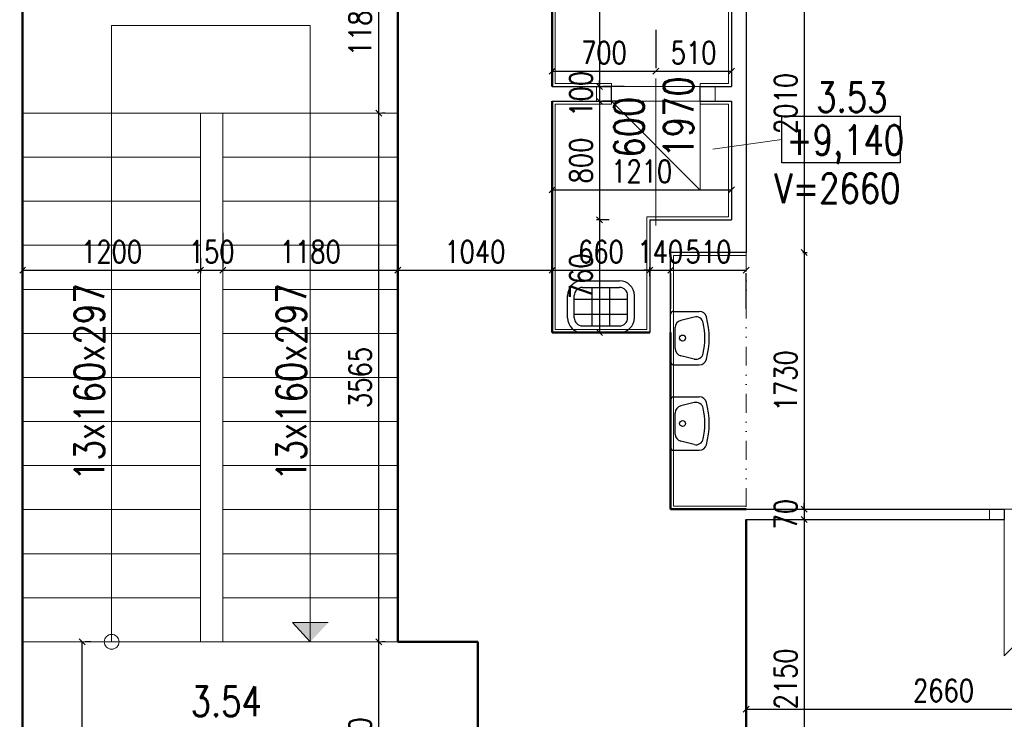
# Model space of a CAD drawing. Header units: millimetres. Extents: x -238874 to 551972, y -298952 to 658415.
# Tile 602 of 656: x 69868 to 76508, y 297889 to 302607. Entities that reach past the tile are written whole.
import ezdxf

# ---------------------------------------------------------------- set-up
doc = ezdxf.new("R2010")
doc.units = ezdxf.units.MM
doc.header["$LTSCALE"] = 20
doc.linetypes.add('DIVIDE2', pattern=[15.875, 6.35, -3.175, 0, -3.175, 0, -3.175])
for name, color, linetype in [('ALP', 141, 'Continuous'), ('CZ', 255, 'Continuous'), ('KOTY', 8, 'Continuous'), ('ODPADY', 42, 'Continuous'), ('ZDP', 50, 'Continuous')]:
    doc.layers.add(name, color=color, linetype=linetype)
doc.layers.add('NOSNÉ', color=8, linetype='Continuous', lineweight=50)
doc.layers.add('PRUCHODY', color=7, linetype='Continuous', lineweight=18)
doc.styles.add('SIMPLEX', font='SIMPLEX.shx', dxfattribs={"width": 0.8, "bigfont": 'CAD13.shx'})
doc.styles.get("Standard").update_dxf_attribs({"font": 'simplex.shx', "width": 0.8})
doc.dimstyles.new('CKA', dxfattribs={"dimtxt": 200, "dimasz": 40, "dimexe": 20, "dimexo": 0.2, "dimgap": 50, "dimtad": 1, "dimdec": 0, "dimrnd": 1, "dimzin": 0, "dimdsep": 46, "dimtxsty": 'Standard', "dimblk1": 'OBLIQUE', "dimblk2": 'OBLIQUE', "dimsah": 1, "dimcen": 0.09, "dimclrd": 253, "dimclre": 253, "dimclrt": 253, "dimadec": 0, "dimazin": 0, "dimtfac": 1, "dimtdec": 0, "dimtix": 1, "dimtmove": 2, "dimatfit": 3, "dimfxl": 1, "dimtolj": 1, "dimtzin": 0, "dimarcsym": 0})

# ---------------------------------------------------------------- blocks, each defined once
blk = doc.blocks.new('_OBLIQUE')
at = {"color": 0, "linetype": 'ByBlock'}
blk.add_line((-0.5, -0.5), (0.5, 0.5), dxfattribs=at)
blk = doc.blocks.new('*D2967')
at = {"layer": 'DEFPOINTS', "color": 0, "transparency": 16777216}
for p in [(72418, 300917.3), (71238, 300788.6), (72418, 300784.5)]:
    blk.add_point(p, dxfattribs=at)
at = {"layer": 'KOTY', "lineweight": -2, "transparency": 16777216}
for p, q in [((72418, 301165.3), (72418, 300937.3)), ((71238, 300917.3), (72418, 300917.3))]:
    blk.add_line(p, q, dxfattribs=at)
at = {"layer": 'KOTY', "lineweight": -2, "transparency": 16777216, "xscale": 40, "yscale": 40, "zscale": 40, "rotation": 180}
blk.add_blockref('_OBLIQUE', (71238, 300917.3), dxfattribs=at)
at = {"layer": 'KOTY', "lineweight": -2, "transparency": 16777216, "xscale": 40, "yscale": 40, "zscale": 40}
blk.add_blockref('_OBLIQUE', (72418, 300917.3), dxfattribs=at)
at = {"layer": 'KOTY', "transparency": 16777216, "insert": (71828, 301042.3), "char_height": 150, "attachment_point": 5, "style": 'SIMPLEX'}
blk.add_mtext('\\A1;1180', dxfattribs=at)
blk = doc.blocks.new('*D2971')
at = {"layer": 'DEFPOINTS', "color": 0, "transparency": 16777216}
for p in [(69966.9, 298412), (70289.4, 298412), (70086.9, 296282)]:
    blk.add_point(p, dxfattribs=at)
at = {"layer": 'KOTY', "lineweight": -2, "transparency": 16777216}
for p, q in [((70289.4, 296282), (70289.4, 298412)), ((70347.7, 298412), (70309.4, 298412))]:
    blk.add_line(p, q, dxfattribs=at)
at = {"layer": 'KOTY', "lineweight": -2, "transparency": 16777216, "xscale": 40, "yscale": 40, "zscale": 40}
for p, rotation in [((70289.4, 298412), 90), ((70289.4, 296282), 270)]:
    blk.add_blockref('_OBLIQUE', p, dxfattribs=dict(at, rotation=rotation))
at = {"layer": 'KOTY', "transparency": 16777216, "insert": (70164.4, 297347), "char_height": 150, "attachment_point": 5, "rotation": 90, "style": 'SIMPLEX'}
blk.add_mtext('\\A1;2130', dxfattribs=at)
blk = doc.blocks.new('*D2977')
at = {"layer": 'DEFPOINTS', "color": 0, "transparency": 16777216}
for p in [(71088, 301382.8), (71238, 300917.3), (71238, 300788.6)]:
    blk.add_point(p, dxfattribs=at)
at = {"layer": 'KOTY', "lineweight": -2, "transparency": 16777216}
for p, q in [((71238, 301169.4), (71238, 300937.3)), ((71088, 300917.3), (71048, 300917.3)), ((71088, 300917.3), (71238, 300917.3)), ((71238, 300917.3), (71278, 300917.3))]:
    blk.add_line(p, q, dxfattribs=at)
at = {"layer": 'KOTY', "lineweight": -2, "transparency": 16777216, "xscale": 40, "yscale": 40, "zscale": 40}
blk.add_blockref('_OBLIQUE', (71088, 300917.3), dxfattribs=at)
at = {"layer": 'KOTY', "lineweight": -2, "transparency": 16777216, "xscale": 40, "yscale": 40, "zscale": 40, "rotation": 180}
blk.add_blockref('_OBLIQUE', (71238, 300917.3), dxfattribs=at)
at = {"layer": 'KOTY', "transparency": 16777216, "insert": (71163, 301042.3), "char_height": 150, "attachment_point": 5, "style": 'SIMPLEX'}
blk.add_mtext('\\A1;150', dxfattribs=at)
blk = doc.blocks.new('*D2978')
at = {"layer": 'DEFPOINTS', "color": 0, "transparency": 16777216}
for p in [(69888, 301382.8), (71088, 301382.8), (71088, 300917.3)]:
    blk.add_point(p, dxfattribs=at)
at = {"layer": 'KOTY', "lineweight": -2, "transparency": 16777216}
for p, q in [((71088, 301002), (71088, 300897.3)), ((69888, 300917.3), (71088, 300917.3))]:
    blk.add_line(p, q, dxfattribs=at)
at = {"layer": 'KOTY', "lineweight": -2, "transparency": 16777216, "xscale": 40, "yscale": 40, "zscale": 40, "rotation": 180}
blk.add_blockref('_OBLIQUE', (69888, 300917.3), dxfattribs=at)
at = {"layer": 'KOTY', "lineweight": -2, "transparency": 16777216, "xscale": 40, "yscale": 40, "zscale": 40}
blk.add_blockref('_OBLIQUE', (71088, 300917.3), dxfattribs=at)
at = {"layer": 'KOTY', "transparency": 16777216, "insert": (70488, 301042.3), "char_height": 150, "attachment_point": 5, "style": 'SIMPLEX'}
blk.add_mtext('\\A1;1200', dxfattribs=at)
blk = doc.blocks.new('*D2982')
at = {"layer": 'DEFPOINTS', "color": 0, "transparency": 16777216}
for p in [(74768, 299237), (74768, 297087), (75158.5, 297087)]:
    blk.add_point(p, dxfattribs=at)
at = {"layer": 'KOTY', "lineweight": -2, "transparency": 16777216}
for p, q in [((75158.5, 299237), (75158.5, 297087)), ((75148.7, 297087), (75178.5, 297087))]:
    blk.add_line(p, q, dxfattribs=at)
at = {"layer": 'KOTY', "lineweight": -2, "transparency": 16777216, "xscale": 40, "yscale": 40, "zscale": 40}
for p, rotation in [((75158.5, 299237), 90), ((75158.5, 297087), 270)]:
    blk.add_blockref('_OBLIQUE', p, dxfattribs=dict(at, rotation=rotation))
at = {"layer": 'KOTY', "transparency": 16777216, "insert": (75033.5, 298162), "char_height": 150, "attachment_point": 5, "rotation": 90, "style": 'SIMPLEX'}
blk.add_mtext('\\A1;2150', dxfattribs=at)
blk = doc.blocks.new('*D2983')
at = {"layer": 'DEFPOINTS', "color": 0, "transparency": 16777216}
for p in [(71952.9, 298412), (72289.3, 298412), (72492.9, 296982)]:
    blk.add_point(p, dxfattribs=at)
at = {"layer": 'KOTY', "lineweight": -2, "transparency": 16777216}
for p, q in [((72289.3, 296982), (72289.3, 298412)), ((72333.7, 298412), (72309.3, 298412))]:
    blk.add_line(p, q, dxfattribs=at)
at = {"layer": 'KOTY', "lineweight": -2, "transparency": 16777216, "xscale": 40, "yscale": 40, "zscale": 40}
for p, rotation in [((72289.3, 298412), 90), ((72289.3, 296982), 270)]:
    blk.add_blockref('_OBLIQUE', p, dxfattribs=dict(at, rotation=rotation))
at = {"layer": 'KOTY', "transparency": 16777216, "insert": (72164.3, 297697), "char_height": 150, "attachment_point": 5, "rotation": 90, "style": 'SIMPLEX'}
blk.add_mtext('\\A1;1430', dxfattribs=at)
blk = doc.blocks.new('*D3001')
at = {"layer": 'DEFPOINTS', "color": 0, "transparency": 16777216}
for p in [(74768, 299237), (77428, 299237), (77428, 297958.3)]:
    blk.add_point(p, dxfattribs=at)
at = {"layer": 'KOTY', "lineweight": -2, "transparency": 16777216}
for p, q in [((77428, 298856.2), (77428, 297938.3)), ((74768, 297958.3), (77428, 297958.3))]:
    blk.add_line(p, q, dxfattribs=at)
at = {"layer": 'KOTY', "lineweight": -2, "transparency": 16777216, "xscale": 40, "yscale": 40, "zscale": 40, "rotation": 180}
blk.add_blockref('_OBLIQUE', (74768, 297958.3), dxfattribs=at)
at = {"layer": 'KOTY', "lineweight": -2, "transparency": 16777216, "xscale": 40, "yscale": 40, "zscale": 40}
blk.add_blockref('_OBLIQUE', (77428, 297958.3), dxfattribs=at)
at = {"layer": 'KOTY', "transparency": 16777216, "insert": (76098, 298083.3), "char_height": 150, "attachment_point": 5, "style": 'SIMPLEX'}
blk.add_mtext('\\A1;2660', dxfattribs=at)
blk = doc.blocks.new('*D3004')
at = {"layer": 'DEFPOINTS', "color": 0, "transparency": 16777216}
for p in [(74768, 299307), (74768, 299237), (75158.5, 299237)]:
    blk.add_point(p, dxfattribs=at)
at = {"layer": 'KOTY', "lineweight": -2, "transparency": 16777216}
for p, q in [((75158.5, 299307), (75158.5, 299347)), ((75158.5, 299307), (75158.5, 299237)), ((75148.7, 299237), (75178.5, 299237)), ((75158.5, 299237), (75158.5, 299197))]:
    blk.add_line(p, q, dxfattribs=at)
at = {"layer": 'KOTY', "lineweight": -2, "transparency": 16777216, "xscale": 40, "yscale": 40, "zscale": 40}
for p, rotation in [((75158.5, 299307), 270), ((75158.5, 299237), 90)]:
    blk.add_blockref('_OBLIQUE', p, dxfattribs=dict(at, rotation=rotation))
at = {"layer": 'KOTY', "transparency": 16777216, "insert": (75033.5, 299272), "char_height": 150, "attachment_point": 5, "rotation": 90, "style": 'SIMPLEX'}
blk.add_mtext('\\A1;70', dxfattribs=at)
blk = doc.blocks.new('*D3005')
at = {"layer": 'DEFPOINTS', "color": 0, "transparency": 16777216}
for p in [(74768, 301037), (74768, 299307), (75158.5, 299307)]:
    blk.add_point(p, dxfattribs=at)
at = {"layer": 'KOTY', "lineweight": -2, "transparency": 16777216}
for p, q in [((75158.5, 301037), (75158.5, 299307)), ((75148.7, 299307), (75178.5, 299307))]:
    blk.add_line(p, q, dxfattribs=at)
at = {"layer": 'KOTY', "lineweight": -2, "transparency": 16777216, "xscale": 40, "yscale": 40, "zscale": 40}
for p, rotation in [((75158.5, 301037), 90), ((75158.5, 299307), 270)]:
    blk.add_blockref('_OBLIQUE', p, dxfattribs=dict(at, rotation=rotation))
at = {"layer": 'KOTY', "transparency": 16777216, "insert": (75033.5, 300172), "char_height": 150, "attachment_point": 5, "rotation": 90, "style": 'SIMPLEX'}
blk.add_mtext('\\A1;1730', dxfattribs=at)
blk = doc.blocks.new('*D3006')
at = {"layer": 'DEFPOINTS', "color": 0, "transparency": 16777216}
for p in [(74903.3, 303047), (74768, 301037), (75158.5, 301037)]:
    blk.add_point(p, dxfattribs=at)
at = {"layer": 'KOTY', "lineweight": -2, "transparency": 16777216}
for p, q in [((75158.5, 303047), (75158.5, 301037)), ((75148.7, 301037), (75178.5, 301037))]:
    blk.add_line(p, q, dxfattribs=at)
at = {"layer": 'KOTY', "lineweight": -2, "transparency": 16777216, "xscale": 40, "yscale": 40, "zscale": 40}
for p, rotation in [((75158.5, 303047), 90), ((75158.5, 301037), 270)]:
    blk.add_blockref('_OBLIQUE', p, dxfattribs=dict(at, rotation=rotation))
at = {"layer": 'KOTY', "transparency": 16777216, "insert": (75033.5, 302042), "char_height": 150, "attachment_point": 5, "rotation": 90, "style": 'SIMPLEX'}
blk.add_mtext('\\A1;2010', dxfattribs=at)
blk = doc.blocks.new('*D3007')
at = {"layer": 'DEFPOINTS', "color": 0, "transparency": 16777216}
for p in [(74668, 302259.9), (74158, 302157), (74668, 302157)]:
    blk.add_point(p, dxfattribs=at)
at = {"layer": 'KOTY', "lineweight": -2, "transparency": 16777216}
for p, q in [((74668, 302537.8), (74668, 302279.9)), ((74158, 302259.9), (74668, 302259.9))]:
    blk.add_line(p, q, dxfattribs=at)
at = {"layer": 'KOTY', "lineweight": -2, "transparency": 16777216, "xscale": 40, "yscale": 40, "zscale": 40, "rotation": 180}
blk.add_blockref('_OBLIQUE', (74158, 302259.9), dxfattribs=at)
at = {"layer": 'KOTY', "lineweight": -2, "transparency": 16777216, "xscale": 40, "yscale": 40, "zscale": 40}
blk.add_blockref('_OBLIQUE', (74668, 302259.9), dxfattribs=at)
at = {"layer": 'KOTY', "transparency": 16777216, "insert": (74413, 302384.9), "char_height": 150, "attachment_point": 5, "style": 'SIMPLEX'}
blk.add_mtext('\\A1;510', dxfattribs=at)
blk = doc.blocks.new('*D3008')
at = {"layer": 'DEFPOINTS', "color": 0, "transparency": 16777216}
for p in [(74258, 301037), (74768, 301037), (74768, 300917.3)]:
    blk.add_point(p, dxfattribs=at)
at = {"layer": 'KOTY', "lineweight": -2, "transparency": 16777216}
for p, q in [((74258, 300917.3), (74768, 300917.3)), ((74768, 300656.2), (74768, 300897.3))]:
    blk.add_line(p, q, dxfattribs=at)
at = {"layer": 'KOTY', "lineweight": -2, "transparency": 16777216, "xscale": 40, "yscale": 40, "zscale": 40, "rotation": 180}
blk.add_blockref('_OBLIQUE', (74258, 300917.3), dxfattribs=at)
at = {"layer": 'KOTY', "lineweight": -2, "transparency": 16777216, "xscale": 40, "yscale": 40, "zscale": 40}
blk.add_blockref('_OBLIQUE', (74768, 300917.3), dxfattribs=at)
at = {"layer": 'KOTY', "transparency": 16777216, "insert": (74513, 301042.3), "char_height": 150, "attachment_point": 5, "style": 'SIMPLEX'}
blk.add_mtext('\\A1;510', dxfattribs=at)
blk = doc.blocks.new('*D3009')
at = {"layer": 'DEFPOINTS', "color": 0, "transparency": 16777216}
for p in [(74258, 301037), (74258, 300917.3), (74118, 300497)]:
    blk.add_point(p, dxfattribs=at)
at = {"layer": 'KOTY', "lineweight": -2, "transparency": 16777216}
for p, q in [((74118, 300917.3), (74078, 300917.3)), ((74118, 300917.3), (74258, 300917.3)), ((74258, 300917.3), (74298, 300917.3)), ((74258, 300656.2), (74258, 300897.3))]:
    blk.add_line(p, q, dxfattribs=at)
at = {"layer": 'KOTY', "lineweight": -2, "transparency": 16777216, "xscale": 40, "yscale": 40, "zscale": 40}
blk.add_blockref('_OBLIQUE', (74118, 300917.3), dxfattribs=at)
at = {"layer": 'KOTY', "lineweight": -2, "transparency": 16777216, "xscale": 40, "yscale": 40, "zscale": 40, "rotation": 180}
blk.add_blockref('_OBLIQUE', (74258, 300917.3), dxfattribs=at)
at = {"layer": 'KOTY', "transparency": 16777216, "insert": (74188, 301042.3), "char_height": 150, "attachment_point": 5, "style": 'SIMPLEX'}
blk.add_mtext('\\A1;140', dxfattribs=at)
blk = doc.blocks.new('*D3014')
at = {"layer": 'DEFPOINTS', "color": 0, "transparency": 16777216}
for p in [(71952.9, 301977), (72289.3, 301977), (71952.9, 298412)]:
    blk.add_point(p, dxfattribs=at)
at = {"layer": 'KOTY', "lineweight": -2, "transparency": 16777216}
for p, q in [((72289.3, 298412), (72289.3, 301977)), ((72333.7, 301977), (72309.3, 301977))]:
    blk.add_line(p, q, dxfattribs=at)
at = {"layer": 'KOTY', "lineweight": -2, "transparency": 16777216, "xscale": 40, "yscale": 40, "zscale": 40}
for p, rotation in [((72289.3, 301977), 90), ((72289.3, 298412), 270)]:
    blk.add_blockref('_OBLIQUE', p, dxfattribs=dict(at, rotation=rotation))
at = {"layer": 'KOTY', "transparency": 16777216, "insert": (72164.3, 300194.5), "char_height": 150, "attachment_point": 5, "rotation": 90, "style": 'SIMPLEX'}
blk.add_mtext('\\A1;3565', dxfattribs=at)
blk = doc.blocks.new('*D3015')
at = {"layer": 'DEFPOINTS', "color": 0, "transparency": 16777216}
for p in [(73563.4, 302157), (73563.4, 302057), (73778.2, 302057)]:
    blk.add_point(p, dxfattribs=at)
at = {"layer": 'KOTY', "lineweight": -2, "transparency": 16777216}
for p, q in [((73778.2, 302157), (73778.2, 302197)), ((73778.2, 302157), (73778.2, 302057)), ((73778.2, 302057), (73778.2, 302017)), ((73944.2, 302057), (73798.2, 302057))]:
    blk.add_line(p, q, dxfattribs=at)
at = {"layer": 'KOTY', "lineweight": -2, "transparency": 16777216, "xscale": 40, "yscale": 40, "zscale": 40}
for p, rotation in [((73778.2, 302157), 270), ((73778.2, 302057), 90)]:
    blk.add_blockref('_OBLIQUE', p, dxfattribs=dict(at, rotation=rotation))
at = {"layer": 'KOTY', "transparency": 16777216, "insert": (73653.2, 302107), "char_height": 150, "attachment_point": 5, "rotation": 90, "style": 'SIMPLEX'}
blk.add_mtext('\\A1;100', dxfattribs=at)
blk = doc.blocks.new('*D3017')
at = {"layer": 'DEFPOINTS', "color": 0, "transparency": 16777216}
for p in [(71952.9, 303157), (72289.3, 303157), (71952.9, 301977)]:
    blk.add_point(p, dxfattribs=at)
at = {"layer": 'KOTY', "lineweight": -2, "transparency": 16777216}
for p, q in [((72289.3, 301977), (72289.3, 303157)), ((72333.7, 303157), (72309.3, 303157))]:
    blk.add_line(p, q, dxfattribs=at)
at = {"layer": 'KOTY', "lineweight": -2, "transparency": 16777216, "xscale": 40, "yscale": 40, "zscale": 40}
for p, rotation in [((72289.3, 303157), 90), ((72289.3, 301977), 270)]:
    blk.add_blockref('_OBLIQUE', p, dxfattribs=dict(at, rotation=rotation))
at = {"layer": 'KOTY', "transparency": 16777216, "insert": (72164.3, 302567), "char_height": 150, "attachment_point": 5, "rotation": 90, "style": 'SIMPLEX'}
blk.add_mtext('\\A1;1180', dxfattribs=at)
blk = doc.blocks.new('*D3018')
at = {"layer": 'DEFPOINTS', "color": 0, "transparency": 16777216}
for p in [(73458, 300917.3), (72418, 300784.5), (73458, 300497)]:
    blk.add_point(p, dxfattribs=at)
at = {"layer": 'KOTY', "lineweight": -2, "transparency": 16777216}
for p, q in [((73458, 300877.8), (73458, 300937.3)), ((72418, 300917.3), (73458, 300917.3))]:
    blk.add_line(p, q, dxfattribs=at)
at = {"layer": 'KOTY', "lineweight": -2, "transparency": 16777216, "xscale": 40, "yscale": 40, "zscale": 40, "rotation": 180}
blk.add_blockref('_OBLIQUE', (72418, 300917.3), dxfattribs=at)
at = {"layer": 'KOTY', "lineweight": -2, "transparency": 16777216, "xscale": 40, "yscale": 40, "zscale": 40}
blk.add_blockref('_OBLIQUE', (73458, 300917.3), dxfattribs=at)
at = {"layer": 'KOTY', "transparency": 16777216, "insert": (72938, 301042.3), "char_height": 150, "attachment_point": 5, "style": 'SIMPLEX'}
blk.add_mtext('\\A1;1040', dxfattribs=at)
blk = doc.blocks.new('*D3019')
at = {"layer": 'DEFPOINTS', "color": 0, "transparency": 16777216}
for p in [(73778.2, 304497), (73563.4, 302157), (73778.2, 302157)]:
    blk.add_point(p, dxfattribs=at)
at = {"layer": 'KOTY', "lineweight": -2, "transparency": 16777216}
for p, q in [((73778.2, 304497), (73778.2, 302157)), ((73944.2, 302157), (73798.2, 302157))]:
    blk.add_line(p, q, dxfattribs=at)
at = {"layer": 'KOTY', "lineweight": -2, "transparency": 16777216, "xscale": 40, "yscale": 40, "zscale": 40}
for p, rotation in [((73778.2, 304497), 90), ((73778.2, 302157), 270)]:
    blk.add_blockref('_OBLIQUE', p, dxfattribs=dict(at, rotation=rotation))
at = {"layer": 'KOTY', "transparency": 16777216, "insert": (73653.2, 303327), "char_height": 150, "attachment_point": 5, "rotation": 90, "style": 'SIMPLEX'}
blk.add_mtext('\\A1;2340', dxfattribs=at)
blk = doc.blocks.new('*D3023')
at = {"layer": 'DEFPOINTS', "color": 0, "transparency": 16777216}
for p in [(74223.4, 301257), (73563.4, 300497), (73778.2, 300497)]:
    blk.add_point(p, dxfattribs=at)
at = {"layer": 'KOTY', "lineweight": -2, "transparency": 16777216}
for p, q in [((73778.2, 301257), (73778.2, 300497)), ((73944.2, 300497), (73798.2, 300497))]:
    blk.add_line(p, q, dxfattribs=at)
at = {"layer": 'KOTY', "lineweight": -2, "transparency": 16777216, "xscale": 40, "yscale": 40, "zscale": 40}
for p, rotation in [((73778.2, 301257), 90), ((73778.2, 300497), 270)]:
    blk.add_blockref('_OBLIQUE', p, dxfattribs=dict(at, rotation=rotation))
at = {"layer": 'KOTY', "transparency": 16777216, "insert": (73653.2, 300877), "char_height": 150, "attachment_point": 5, "rotation": 90, "style": 'SIMPLEX'}
blk.add_mtext('\\A1;760', dxfattribs=at)
blk = doc.blocks.new('*D3024')
at = {"layer": 'DEFPOINTS', "color": 0, "transparency": 16777216}
for p in [(73563.4, 302057), (73778.2, 301257), (74223.4, 301257)]:
    blk.add_point(p, dxfattribs=at)
at = {"layer": 'KOTY', "lineweight": -2, "transparency": 16777216}
for p, q in [((73778.2, 302057), (73778.2, 301257)), ((73842.6, 301257), (73758.2, 301257))]:
    blk.add_line(p, q, dxfattribs=at)
at = {"layer": 'KOTY', "lineweight": -2, "transparency": 16777216, "xscale": 40, "yscale": 40, "zscale": 40}
for p, rotation in [((73778.2, 302057), 90), ((73778.2, 301257), 270)]:
    blk.add_blockref('_OBLIQUE', p, dxfattribs=dict(at, rotation=rotation))
at = {"layer": 'KOTY', "transparency": 16777216, "insert": (73653.2, 301657), "char_height": 150, "attachment_point": 5, "rotation": 90, "style": 'SIMPLEX'}
blk.add_mtext('\\A1;800', dxfattribs=at)
blk = doc.blocks.new('*D3026')
at = {"layer": 'DEFPOINTS', "color": 0, "transparency": 16777216}
for p in [(73458, 302057), (74668, 302057), (74668, 301459.9)]:
    blk.add_point(p, dxfattribs=at)
at = {"layer": 'KOTY', "lineweight": -2, "transparency": 16777216}
for p, q in [((74668, 301676.2), (74668, 301439.9)), ((73458, 301459.9), (74668, 301459.9))]:
    blk.add_line(p, q, dxfattribs=at)
at = {"layer": 'KOTY', "lineweight": -2, "transparency": 16777216, "xscale": 40, "yscale": 40, "zscale": 40, "rotation": 180}
blk.add_blockref('_OBLIQUE', (73458, 301459.9), dxfattribs=at)
at = {"layer": 'KOTY', "lineweight": -2, "transparency": 16777216, "xscale": 40, "yscale": 40, "zscale": 40}
blk.add_blockref('_OBLIQUE', (74668, 301459.9), dxfattribs=at)
at = {"layer": 'KOTY', "transparency": 16777216, "insert": (74063, 301584.9), "char_height": 150, "attachment_point": 5, "style": 'SIMPLEX'}
blk.add_mtext('\\A1;1210', dxfattribs=at)
blk = doc.blocks.new('*D3027')
at = {"layer": 'DEFPOINTS', "color": 0, "transparency": 16777216}
for p in [(74158, 302259.9), (73458, 302157), (74158, 302157)]:
    blk.add_point(p, dxfattribs=at)
at = {"layer": 'KOTY', "lineweight": -2, "transparency": 16777216}
for p, q in [((74158, 302537.8), (74158, 302279.9)), ((73458, 302259.9), (74158, 302259.9))]:
    blk.add_line(p, q, dxfattribs=at)
at = {"layer": 'KOTY', "lineweight": -2, "transparency": 16777216, "xscale": 40, "yscale": 40, "zscale": 40, "rotation": 180}
blk.add_blockref('_OBLIQUE', (73458, 302259.9), dxfattribs=at)
at = {"layer": 'KOTY', "lineweight": -2, "transparency": 16777216, "xscale": 40, "yscale": 40, "zscale": 40}
blk.add_blockref('_OBLIQUE', (74158, 302259.9), dxfattribs=at)
at = {"layer": 'KOTY', "transparency": 16777216, "insert": (73808, 302384.9), "char_height": 150, "attachment_point": 5, "style": 'SIMPLEX'}
blk.add_mtext('\\A1;700', dxfattribs=at)
blk = doc.blocks.new('*D3028')
at = {"layer": 'DEFPOINTS', "color": 0, "transparency": 16777216}
for p in [(74118, 300917.3), (73458, 300497), (74118, 300497)]:
    blk.add_point(p, dxfattribs=at)
at = {"layer": 'KOTY', "lineweight": -2, "transparency": 16777216}
for p, q in [((74118, 300877.8), (74118, 300937.3)), ((73458, 300917.3), (74118, 300917.3))]:
    blk.add_line(p, q, dxfattribs=at)
at = {"layer": 'KOTY', "lineweight": -2, "transparency": 16777216, "xscale": 40, "yscale": 40, "zscale": 40, "rotation": 180}
blk.add_blockref('_OBLIQUE', (73458, 300917.3), dxfattribs=at)
at = {"layer": 'KOTY', "lineweight": -2, "transparency": 16777216, "xscale": 40, "yscale": 40, "zscale": 40}
blk.add_blockref('_OBLIQUE', (74118, 300917.3), dxfattribs=at)
at = {"layer": 'KOTY', "transparency": 16777216, "insert": (73788, 301042.3), "char_height": 150, "attachment_point": 5, "style": 'SIMPLEX'}
blk.add_mtext('\\A1;660', dxfattribs=at)

msp = doc.modelspace()

# ---------------------------------------------------------------- hatches: boundary and pattern name
at = {"layer": 'PRUCHODY'}
msp.add_hatch(color=256, dxfattribs=at).paths.add_polyline_path([(71707.346, 298541.219), (71827.962, 298411.983), (71948.578, 298541.219)])

# ---------------------------------------------------------------- linework, layer by layer
at = {"layer": 'ALP'}
for p, q in [((74767.962, 299306.983), (76507.962, 299306.983)), ((74767.962, 299306.983), (76507.962, 299306.983)), ((76507.962, 299306.983), (76507.962, 299236.983)), ((76507.962, 299306.983), (76507.962, 299236.983)), ((74767.962, 299236.983), (76507.962, 299236.983)), ((74767.962, 299236.983), (76507.962, 299236.983))]:
    msp.add_line(p, q, dxfattribs=at)
at = {"layer": 'CZ', "color": 7}
msp.add_lwpolyline([(75006.842, 301956.74), (75805.868, 301956.74), (75805.868, 301640.802), (75006.842, 301640.802)], close=True, dxfattribs=at)
at = {"layer": 'NOSNÉ'}
for p, q in [((73457.962, 302156.983), (73457.962, 303756.983)), ((69887.962, 296281.983), (69887.962, 303156.983)), ((72417.962, 298411.983), (72417.962, 303156.983)), ((73457.962, 302056.983), (73457.962, 300496.983)), ((73457.962, 300496.983), (74117.962, 300496.983)), ((74257.962, 300496.983), (74257.962, 299306.983)), ((74767.962, 299306.983), (74257.962, 299306.983)), ((74767.962, 299236.983), (74767.962, 297086.983)), ((72417.962, 298411.983), (72957.962, 298411.983)), ((72957.962, 296981.983), (72957.962, 298411.983))]:
    msp.add_line(p, q, dxfattribs=at)
at = {"layer": 'ODPADY', "color": 9, "linetype": 'Continuous'}
for p, q in [((73662.962, 300846.983), (73912.962, 300846.983)), ((73662.962, 300801.983), (73912.962, 300801.983)), ((73727.962, 300541.983), (73727.962, 300801.983)), ((73847.962, 300541.983), (73847.962, 300801.983)), ((73562.962, 300596.983), (73562.962, 300746.983)), ((73607.962, 300596.983), (73607.962, 300746.983)), ((73967.962, 300596.983), (73967.962, 300746.983)), ((74012.962, 300596.983), (74012.962, 300746.983)), ((73607.962, 300721.983), (73967.962, 300721.983)), ((73607.962, 300621.983), (73967.962, 300621.983)), ((74257.962, 300300.316), (74257.962, 300620.316)), ((74277.962, 300640.316), (74450.943, 300640.316)), ((74416.837, 300601.946), (74326.044, 300579.663)), ((73662.962, 300541.983), (73912.962, 300541.983)), ((74287.962, 300389.529), (74287.962, 300531.104)), ((73662.962, 300496.983), (73912.962, 300496.983)), ((74416.837, 300318.687), (74326.044, 300340.97)), ((74277.962, 300280.316), (74450.943, 300280.316)), ((74277.962, 300063.65), (74450.943, 300063.65)), ((74257.962, 299723.65), (74257.962, 300043.65)), ((74416.837, 300025.279), (74326.044, 300002.996)), ((74287.962, 299812.862), (74287.962, 299954.437)), ((74416.837, 299742.02), (74326.044, 299764.303)), ((74277.962, 299703.65), (74450.943, 299703.65))]:
    msp.add_line(p, q, dxfattribs=at)
for centre in [(74337.962, 300460.316), (74337.962, 299883.65)]:
    msp.add_circle(centre, 20, dxfattribs=at)
for centre, radius, start, end in [((73662.962, 300746.983), 100, 90, 180), ((73662.962, 300746.983), 55, 90, 180), ((73912.962, 300746.983), 100, 0, 90), ((73912.962, 300746.983), 55, 0, 90), ((73662.962, 300596.983), 100, 180, 270), ((73662.962, 300596.983), 55, 180, 270), ((73912.962, 300596.983), 55, 270, 0), ((73912.962, 300596.983), 100, 270, 0), ((74277.962, 300620.316), 20, 90, 180), ((74428.755, 300553.387), 50, 11.2995343, 103.789437), ((74450.943, 300590.316), 50, 14.9173695, 90), ((73962.962, 300460.316), 555, 345.0826305, 14.9173695), ((74337.962, 300531.104), 50, 103.789437, 180), ((73962.962, 300460.316), 525, 348.7004657, 11.2995343), ((74337.962, 300389.529), 50, 180, 256.210563), ((74428.755, 300367.246), 50, 256.210563, 348.7004657), ((74277.962, 300300.316), 20, 180, 270), ((74450.943, 300330.316), 50, 270, 345.0826305), ((74277.962, 300043.65), 20, 90, 180), ((74450.943, 300013.65), 50, 14.9173695, 90), ((74337.962, 299954.437), 50, 103.789437, 180), ((74428.755, 299976.72), 50, 11.2995343, 103.789437), ((73962.962, 299883.65), 555, 345.0826305, 14.9173695), ((73962.962, 299883.65), 525, 348.7004657, 11.2995343), ((74337.962, 299812.862), 50, 180, 256.210563), ((74428.755, 299790.579), 50, 256.210563, 348.7004657), ((74450.943, 299753.65), 50, 270, 345.0826305), ((74277.962, 299723.65), 20, 180, 270)]:
    msp.add_arc(centre, radius, start, end, dxfattribs=at)
at = {"layer": 'PRUCHODY'}
for p, q in [((73477.962, 302176.983), (73477.962, 303756.983)), ((74647.962, 302746.983), (74647.962, 302176.983)), ((70487.962, 302566.983), (71827.962, 302566.983)), ((70487.962, 302566.983), (70487.962, 298411.983)), ((71827.962, 302566.983), (71827.962, 298411.983)), ((74157.962, 301219.659), (74157.962, 302209.659)), ((73477.962, 302176.983), (73857.962, 302176.983)), ((73757.962, 302056.983), (73757.962, 302156.983)), ((73857.962, 302156.983), (73857.962, 302176.983)), ((73857.962, 302156.983), (74457.962, 302156.983)), ((74457.962, 302156.983), (74457.962, 302176.983)), ((74457.962, 302176.983), (74647.962, 302176.983)), ((74557.962, 302156.983), (74557.962, 302056.983)), ((73857.962, 302036.983), (73857.962, 302056.983)), ((74457.962, 301456.983), (73857.962, 302056.983)), ((74457.962, 302056.983), (73857.962, 302056.983)), ((74457.962, 302056.983), (74457.962, 301456.983)), ((73477.962, 302036.983), (73477.962, 300516.983)), ((73477.962, 302036.983), (73857.962, 302036.983)), ((74457.962, 302036.983), (74647.962, 302036.983)), ((74647.962, 302036.983), (74647.962, 301276.983)), ((69887.962, 301976.983), (72417.962, 301976.983)), ((71087.962, 298411.983), (71087.962, 301976.983)), ((71237.962, 298411.983), (71237.962, 301976.983)), ((75006.842, 301798.771), (74543.304, 301734.761)), ((69887.962, 301679.9), (71087.962, 301679.9)), ((71237.962, 301679.9), (72417.962, 301679.9)), ((69887.962, 301382.816), (71087.962, 301382.816)), ((71237.962, 301382.816), (72417.962, 301382.816)), ((74097.962, 301276.983), (74647.962, 301276.983)), ((74097.962, 301276.983), (74097.962, 300516.983)), ((69887.962, 301085.733), (71087.962, 301085.733)), ((71237.962, 301085.733), (72417.962, 301085.733)), ((74277.962, 300496.983), (74277.962, 301016.983)), ((74767.962, 301016.983), (74277.962, 301016.983)), ((69887.962, 300788.65), (71087.962, 300788.65)), ((71237.962, 300788.65), (72417.962, 300788.65)), ((69887.962, 300491.566), (71087.962, 300491.566)), ((71237.962, 300491.566), (72417.962, 300491.566)), ((73477.962, 300516.983), (74097.962, 300516.983)), ((74277.962, 300496.983), (74277.962, 299326.983)), ((69887.962, 300194.483), (71087.962, 300194.483)), ((71237.962, 300194.483), (72417.962, 300194.483)), ((69887.962, 299897.4), (71087.962, 299897.4)), ((71237.962, 299897.4), (72417.962, 299897.4)), ((69887.962, 299600.316), (71087.962, 299600.316)), ((71237.962, 299600.316), (72417.962, 299600.316)), ((69887.962, 299303.233), (71087.962, 299303.233)), ((71237.962, 299303.233), (72417.962, 299303.233)), ((74767.962, 299326.983), (74277.962, 299326.983)), ((76407.962, 299306.983), (76407.962, 299236.983)), ((76507.962, 299306.983), (76507.962, 298316.983)), ((76507.962, 299306.983), (78347.962, 299306.983)), ((77427.962, 299236.983), (76507.962, 298316.983)), ((69887.962, 299006.15), (71087.962, 299006.15)), ((71237.962, 299006.15), (72417.962, 299006.15)), ((69887.962, 298709.066), (71087.962, 298709.066)), ((71237.962, 298709.066), (72417.962, 298709.066)), ((71707.346, 298541.219), (71827.962, 298411.983)), ((71948.578, 298541.219), (71707.346, 298541.219)), ((69887.962, 298411.983), (72957.962, 298411.983))]:
    msp.add_line(p, q, dxfattribs=at)
at = {"layer": 'PRUCHODY', "linetype": 'DIVIDE2'}
msp.add_line((74767.962, 301036.983), (74767.962, 299306.983), dxfattribs=at)
at = {"layer": 'PRUCHODY'}
msp.add_circle((70487.962, 298411.983), 50, dxfattribs=at)
at = {"layer": 'ZDP'}
for p, q in [((74667.962, 302746.983), (74667.962, 302156.983)), ((74767.962, 302746.983), (74767.962, 301036.983)), ((73457.962, 302156.983), (73857.962, 302156.983)), ((73857.962, 302056.983), (73857.962, 302156.983)), ((74457.962, 302056.983), (74457.962, 302156.983)), ((74457.962, 302156.983), (74667.962, 302156.983)), ((73457.962, 302056.983), (73857.962, 302056.983)), ((74457.962, 302056.983), (74667.962, 302056.983)), ((74667.962, 302056.983), (74667.962, 301256.983)), ((74117.962, 301256.983), (74117.962, 300496.983)), ((74117.962, 301256.983), (74667.962, 301256.983)), ((74767.962, 301036.983), (74257.962, 301036.983)), ((74257.962, 300496.983), (74257.962, 301036.983))]:
    msp.add_line(p, q, dxfattribs=at)

# ---------------------------------------------------------------- texts
at = {"layer": 'CZ', "color": 7, "char_height": 200, "width": 1830.1, "attachment_point": 1, "rotation": 90}
for s, insert in [('600\\P1970', (73877.58, 301676.577)), ('13x160x297', (70237.772, 299497.387)), ('13x160x297', (71600.269, 299497.387))]:
    msp.add_mtext(s, dxfattribs=dict(at, insert=insert))
at = {"layer": 'CZ', "color": 7, "char_height": 200, "width": 1830.1, "attachment_point": 1}
for s, insert in [('3.53', (75239.629, 302184.527)), ('+9,140', (75037.677, 301894.918)), ('V=2660', (74957.041, 301570.205)), ('3.54', (71021.041, 298109.768))]:
    msp.add_mtext(s, dxfattribs=dict(at, insert=insert))

# ---------------------------------------------------------------- dimensions: what is measured, and where the dimension line sits
at = {"layer": 'KOTY'}
for base, p1, p2, angle, text, picture, middle in [((73778.204, 302156.983), (73778.204, 304496.983), (73563.405, 302156.983), 270, '2340', '*D3019', (73653.204, 303326.983)), ((72289.338, 303156.983), (71952.88, 301976.983), (71952.88, 303156.983), 90, '1180', '*D3017', (72164.338, 302566.983)), ((75158.463, 301036.983), (74903.258, 303046.983), (74767.962, 301036.983), 270, '2010', '*D3006', (75033.463, 302041.983)), ((73778.204, 302056.983), (73563.405, 302156.983), (73563.405, 302056.983), 270, '100', '*D3015', (73653.204, 302106.983)), ((74667.962, 301459.926), (73457.962, 302056.983), (74667.962, 302056.983), 180, '1210', '*D3026', (74062.962, 301584.926)), ((73778.204, 301256.983), (73563.405, 302056.983), (74223.405, 301256.983), 270, '800', '*D3024', (73653.204, 301656.983)), ((72289.338, 301976.983), (71952.88, 298411.983), (71952.88, 301976.983), 90, '3565', '*D3014', (72164.338, 300194.483)), ((71087.962, 300917.291), (69887.962, 301382.816), (71087.962, 301382.816), 180, '1200', '*D2978', (70487.962, 301042.291)), ((71237.962, 300917.291), (71087.962, 301382.816), (71237.962, 300788.65), 180, '150', '*D2977', (71162.962, 301042.291)), ((73778.204, 300496.983), (74223.405, 301256.983), (73563.405, 300496.983), 270, '760', '*D3023', (73653.204, 300876.983)), ((72417.962, 300917.291), (71237.962, 300788.65), (72417.962, 300784.483), 180, '1180', '*D2967', (71827.962, 301042.291)), ((73457.962, 300917.291), (72417.962, 300784.483), (73457.962, 300496.983), 180, '1040', '*D3018', (72937.962, 301042.291)), ((74117.962, 300917.291), (73457.962, 300496.983), (74117.962, 300496.983), 180, '660', '*D3028', (73787.962, 301042.291)), ((74257.962, 300917.291), (74117.962, 300496.983), (74257.962, 301036.983), 180, '140', '*D3009', (74187.962, 301042.291)), ((74767.962, 300917.291), (74257.962, 301036.983), (74767.962, 301036.983), 180, '510', '*D3008', (74512.962, 301042.291)), ((75158.463, 299306.983), (74767.962, 301036.983), (74767.962, 299306.983), 270, '1730', '*D3005', (75033.463, 300171.983)), ((75158.463, 299236.983), (74767.962, 299306.983), (74767.962, 299236.983), 270, '70', '*D3004', (75033.463, 299271.983)), ((77427.962, 297958.347), (74767.962, 299236.983), (77427.962, 299236.983), 180, '2660', '*D3001', (76097.962, 298083.347)), ((75158.463, 297086.983), (74767.962, 299236.983), (74767.962, 297086.983), 270, '2150', '*D2982', (75033.463, 298161.983)), ((70289.36, 298411.983), (70086.879, 296281.983), (69966.879, 298411.983), 270, '2130', '*D2971', (70164.36, 297346.983)), ((72289.338, 298411.983), (72492.88, 296981.983), (71952.88, 298411.983), 90, '1430', '*D2983', (72164.338, 297696.983))]:
    dim = msp.add_linear_dim(base=base, p1=p1, p2=p2, angle=angle, text=text, dimstyle='CKA', override={"dimtxt": 150, "dimexo": 380.774374, "dimtxsty": 'SIMPLEX', "dimse1": 1, "dimclrd": 256, "dimclre": 256, "dimclrt": 256}, dxfattribs=at)
    dim.commit()
    dim.dimension.update_dxf_attribs({"geometry": picture, "text_midpoint": middle})
for base, p1, p2, text, picture, middle in [((74157.962, 302259.853), (73457.962, 302156.983), (74157.962, 302156.983), '700', '*D3027', (73807.962, 302384.853)), ((74667.962, 302259.853), (74157.962, 302156.983), (74667.962, 302156.983), '510', '*D3007', (74412.962, 302384.853))]:
    dim = msp.add_linear_dim(base=base, p1=p1, p2=p2, text=text, dimstyle='CKA', override={"dimtxt": 150, "dimexo": 380.774374, "dimtxsty": 'SIMPLEX', "dimse1": 1, "dimclrd": 256, "dimclre": 256, "dimclrt": 256}, dxfattribs=at)
    dim.commit()
    dim.dimension.update_dxf_attribs({"geometry": picture, "text_midpoint": middle})

doc.saveas('drawing.dxf')
